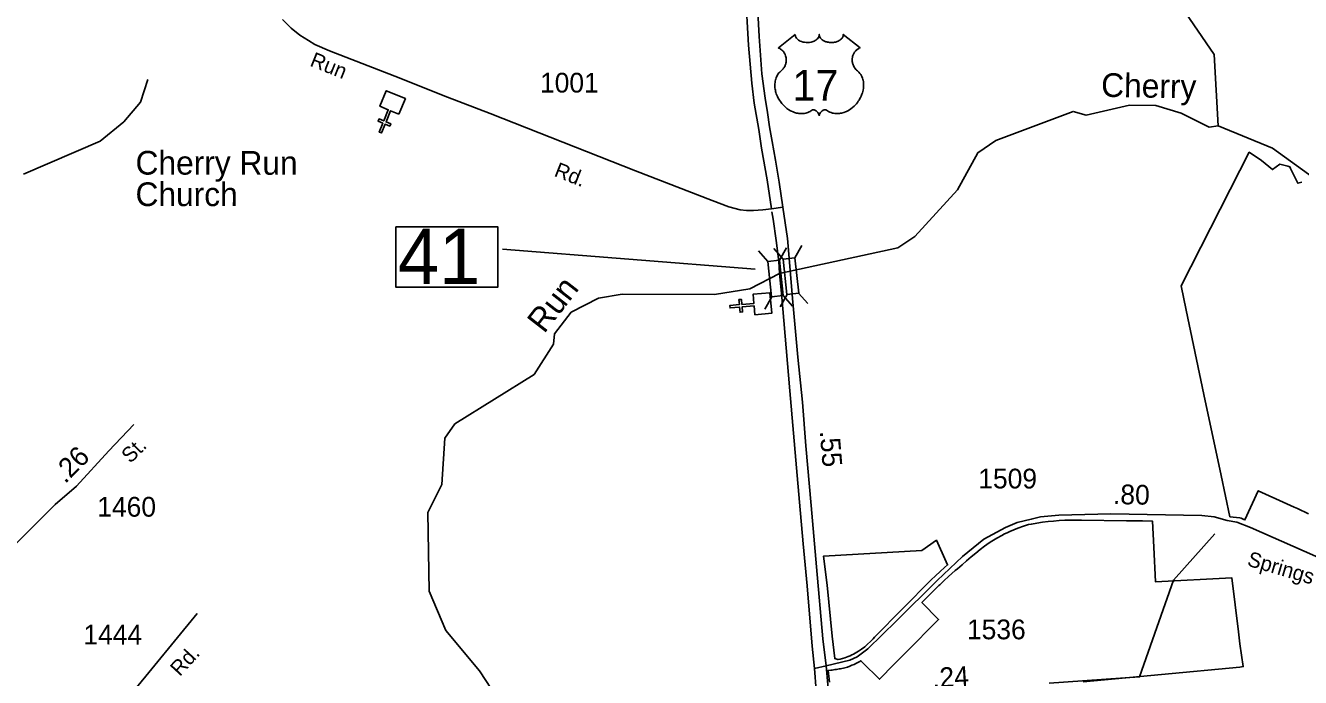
# Model space of a CAD drawing. Extents: x 2532689 to 2764727, y 536648 to 732970.
# Drawn here: x 2569815 to 2577883, y 671177 to 675305 of the extents above; entities that cross this region are included whole.
import ezdxf

# ---------------------------------------------------------------- set-up
doc = ezdxf.new("R2010")
doc.units = 0
for name, color, linetype in [('Exist Boundary Political City Limit New', 7, 'Continuous'), ('Exist Cultural Church CELL', 7, 'Continuous'), ('Exist Cultural Church Label', 7, 'Continuous'), ('Exist Hydrographic Creek Single Shore', 7, 'Continuous'), ('Exist Hydrographic Creek Single Shore Label', 7, 'Continuous'), ('Exist Road Primary US Divided Attributed', 7, 'Continuous'), ('Exist Road Primary US Mileage Hundredths English Label', 7, 'Continuous'), ('Exist Road Primary US Shield CELL', 7, 'Continuous'), ('Exist Road Primary US Shield Number Label', 7, 'Continuous'), ('Exist Road Primary US Structure Standard Bridge CELL', 7, 'Continuous'), ('Exist Road Primary US Structure Standard Bridge Number Label', 7, 'Continuous'), ('Exist Road Primary US UnDivided 4 Lane Attributed', 7, 'Continuous'), ('Exist Road Secondary Mileage Hundredths English Label', 7, 'Continuous'), ('Exist Road Secondary Structure Standard Bridge Number Label', 7, 'Continuous'), ('Exist Road Secondary Type 51 Attributed', 7, 'Continuous'), ('Exist Road Secondary Type 51 Label', 7, 'Continuous'), ('Exist Road Secondary Type 51 Number Label', 7, 'Continuous'), ('Map Preparation Boundary City Limit Buffer Line', 7, 'Continuous')]:
    doc.layers.add(name, color=color, linetype=linetype)

msp = doc.modelspace()

# ---------------------------------------------------------------- linework, layer by layer
at = {"layer": 'Exist Boundary Political City Limit New'}
for points in [[(2577935, 672213.2), (2577863.5, 672245.9), (2577843.8, 672254.9), (2577751.5, 672297.2), (2577662.2, 672338.2), (2577616.2, 672359.3), (2577532.2, 672175), (2577524.2, 672178.3), (2577515.5, 672181.7), (2577507, 672185.1), (2577500, 672187.8), (2577437.2, 672194.7), (2577381.5, 672456.6), (2577272.2, 672969.5), (2577160.2, 673501.8), (2577129.2, 673656.1), (2577500, 674387.3), (2577558.8, 674502.2), (2577636.8, 674449.9)], [(2577636.8, 674449.9), (2577705.2, 674392.4), (2577753.2, 674426.1), (2577804, 674413.6), (2577816, 674410.6), (2577821, 674400.1), (2577867, 674305.6), (2577891.5, 674312.8)], [(2574903.5, 671146.6), (2574894.5, 671221.8), (2574910.5, 671223.2), (2574919.5, 671224.2), (2574928.8, 671225.4), (2574937.5, 671226.7), (2574946.5, 671228.1), (2574955.5, 671229.6), (2574964.2, 671231.2), (2574973, 671232.9), (2574982, 671234.8), (2574990.8, 671236.7), (2574999.5, 671238.7), (2575008.5, 671240.8), (2575017.2, 671243.1), (2575032.5, 671248.9), (2575045.2, 671254.2), (2575058, 671259.8), (2575070.5, 671265.8), (2575082.8, 671272.1), (2575095, 671278.8), (2575102, 671282.9), (2575112.8, 671272.2), (2575218.8, 671166), (2575312.2, 671260.5), (2575382.5, 671331.6), (2575453, 671402.8), (2575523.2, 671473.8), (2575593.5, 671544.9), (2575487.5, 671651.1), (2575587.8, 671752.4), (2575595.5, 671759.6), (2575601, 671764.6), (2575629, 671790.2), (2575656.8, 671815.6), (2575699.2, 671853.4), (2575713.5, 671866), (2575742, 671890.9), (2575770.8, 671915.6), (2575799.8, 671940.2), (2575828.5, 671964.6), (2575856, 671988), (2575882.8, 672008.5), (2575913.5, 672029.6), (2575929.2, 672039.8), (2575961, 672059), (2575993.8, 672077), (2576010.2, 672085.5), (2576026.8, 672093.6), (2576043.8, 672101.5), (2576044.5, 672101.8), (2576095.2, 672122.9), (2576130.5, 672135.4), (2576163.2, 672145.5), (2576180.8, 672148.7), (2576215.8, 672154.6), (2576250.5, 672159.6), (2576285.8, 672163.9), (2576321.2, 672167.4), (2576356.5, 672170.1), (2576391.8, 672172.1), (2576427.2, 672173.2), (2576462.5, 672173.7), (2576498, 672173.4), (2576783.2, 672169.6), (2576883.8, 672168.1), (2576946.8, 672167.4), (2576955.2, 672001.5)], [(2574969.5, 671293.4), (2574956.5, 671290.8), (2574936.2, 671297.1), (2574919.2, 671439.1), (2574888, 671762.2), (2574865.5, 671945.6), (2575487, 671981.6), (2575579.2, 672046.3), (2575641, 671909.3), (2575649.8, 671890), (2575631, 671873), (2575602.5, 671847.3), (2575574.5, 671821.7), (2575545.5, 671794.9), (2575188, 671433), (2575178.5, 671422.8), (2575162, 671405), (2575144.2, 671388.1), (2575125.8, 671372.2), (2575106.5, 671357.4), (2575086.2, 671343.6), (2575076, 671337.1), (2575065.5, 671331), (2575054.8, 671325.1), (2575044, 671319.6), (2575033, 671314.3), (2575021.8, 671309.3), (2574999.5, 671300.5), (2574986, 671297.1), (2574969.5, 671293.4)], [(2576955.2, 672001.5), (2576966.5, 671782.5), (2577448.8, 671808.2), (2577490.8, 671466.8), (2577500, 671391.2), (2577521.2, 671245.9), (2577500, 671242.5), (2576507.8, 671148.9)]]:
    msp.add_lwpolyline(points, dxfattribs=at)
at = {"layer": 'Exist Cultural Church CELL'}
for points in [[(2572178.7, 674743.5), (2572126, 674765), (2572097, 674694.6), (2572126.6, 674682.4), (2572120.6, 674667.7), (2572091, 674679.8), (2572068.1, 674624.2), (2572053.3, 674630.3), (2572076.2, 674685.9), (2572046.6, 674698.1), (2572052.6, 674712.8), (2572082.2, 674700.7), (2572111.2, 674771.1), (2572057.9, 674793.1), (2572098.3, 674891.6), (2572219.1, 674842)], [(2574431, 673473.1), (2574425.8, 673529.8), (2574350, 673523), (2574352.8, 673491.2), (2574336.9, 673489.7), (2574334.1, 673521.6), (2574274.2, 673516.3), (2574272.7, 673532.2), (2574332.6, 673537.6), (2574329.8, 673569.4), (2574345.7, 673570.9), (2574348.5, 673539), (2574424.4, 673545.8), (2574419.4, 673603.2), (2574525.4, 673612.7), (2574537, 673482.6)]]:
    msp.add_lwpolyline(points, close=True, dxfattribs=at)
at = {"layer": 'Exist Hydrographic Creek Single Shore'}
for points in [[(2577362.8, 674669.5), (2577337, 675121.6), (2577028.8, 675572)], [(2569801.7, 674363.3), (2570288.7, 674573.5), (2570436.7, 674694.4), (2570542.8, 674820.2), (2570589.7, 674963.2)], [(2572799.8, 671047.3), (2572688.8, 671220.1), (2572474.8, 671474.1), (2572369.8, 671722.7), (2572360.8, 672221.3), (2572448.9, 672398.9), (2572467.8, 672691.8), (2572532.8, 672783.1), (2573034.8, 673095.7), (2573155.7, 673287.7), (2573162.9, 673353.6), (2573268.7, 673489.3), (2573441.8, 673578.4), (2573591.9, 673604.1), (2574174.8, 673601.5), (2574399.8, 673636.8), (2574586.2, 673735.5), (2575335.9, 673898), (2575442.9, 673968), (2575711.9, 674264.6), (2575840.9, 674499.6), (2575955.9, 674576.4), (2576444, 674760.4), (2576527.8, 674737.5), (2576801.8, 674801.1), (2576968.9, 674798), (2577127.8, 674748.7), (2577305, 674660.6), (2577362.8, 674669.5)], [(2580000, 674057.3), (2579865.9, 674094.6), (2579587, 674306.5), (2579443.9, 674379.5), (2579169.9, 674332.3), (2578849, 674125.6), (2578666.9, 674046), (2578475, 674035), (2578290.9, 674106.3), (2577706.9, 674529.2), (2577362.8, 674669.5)], [(2576293.4, 671141.6), (2576865.1, 671181), (2576975.3, 671492.8), (2577080.8, 671793.6), (2577342.3, 672086.6)]]:
    msp.add_lwpolyline(points, dxfattribs=at)
at = {"layer": 'Exist Road Primary US Divided Attributed'}
for points in [[(2574535.7, 674143.9), (2574508.8, 674327.7), (2574473, 674527.2), (2574455.6, 674646.9), (2574427, 674813.6), (2574410.6, 674940.4), (2574389.4, 675180.8), (2574351.9, 675849.6), (2574329.5, 676291.5), (2574321, 676607.9), (2574319.6, 676723.2), (2574328.1, 677103.1), (2574346.3, 677553.7), (2574360.7, 677885.9), (2574362.5, 677953), (2574370.2, 678088.9), (2574383.5, 678218), (2574399.9, 678353), (2574422.4, 678486), (2574469, 678710), (2574510.7, 678895.5)], [(2574441.6, 675551.3), (2574458.4, 675235.2), (2574475.8, 674998.4), (2574495.5, 674844.8), (2574509.8, 674753.2), (2574523.1, 674663.2), (2574541, 674570.1), (2574560.7, 674452.8), (2574585, 674311.9), (2574608.3, 674153.6)], [(2574586.2, 673735.5), (2574581.9, 673810.6), (2574564.9, 673943.7), (2574546.9, 674079.6), (2574539, 674125.1)], [(2574608.3, 674153.6), (2574637.2, 673956), (2574670.4, 673552.5), (2574701.6, 673204.2), (2574731.3, 672920.9), (2574753.8, 672642.7), (2574786, 672266.8), (2574820.3, 671878.6), (2574860.2, 671422.5), (2574881.1, 671250.1)], [(2574807.5, 671233.8), (2574792.6, 671375.4), (2574761.5, 671757.4), (2574736.4, 672022.9), (2574712.9, 672287.8), (2574693.6, 672504.2), (2574653, 672992.3), (2574598.7, 673611.1), (2574586.2, 673735.5)], [(2574807.5, 671233.8), (2574829.5, 670955), (2574855.6, 670657.9), (2574891.9, 670256.5), (2574921, 669927.6), (2574925.6, 669840.2)]]:
    msp.add_lwpolyline(points, dxfattribs=at)
at = {"layer": 'Exist Road Primary US Shield CELL'}
msp.add_lwpolyline([(2574685.9, 675247.6), (2574686.2, 675243.2), (2574687.2, 675238), (2574688, 675235.3), (2574690.5, 675230.1), (2574694.5, 675224), (2574700.1, 675218.1), (2574706.5, 675212.8), (2574710.7, 675210.1), (2574718, 675206.2), (2574726.2, 675202.7), (2574735.4, 675200.1), (2574744.7, 675198.2), (2574754.9, 675197.1), (2574765, 675196.9), (2574776, 675197.7), (2574788, 675200), (2574793.6, 675201.5), (2574799.8, 675203.6), (2574805.6, 675206), (2574811.9, 675209.4), (2574817, 675212.7), (2574821, 675215.5), (2574826.7, 675220.9), (2574831.1, 675226.5), (2574833, 675229.7), (2574834.7, 675232.7), (2574836.9, 675239.1), (2574837.5, 675241.9), (2574838, 675247.8), (2574838.3, 675242.9), (2574838.8, 675239.8), (2574839.6, 675236.8), (2574840.9, 675233.6), (2574843.2, 675229), (2574845.7, 675225.3), (2574850.4, 675219.7), (2574853.4, 675216.9), (2574856.1, 675214.7), (2574863.3, 675209.8), (2574871.7, 675205.5), (2574875.9, 675203.7), (2574880.1, 675202.2), (2574885.5, 675200.5), (2574891.1, 675199.2), (2574896.6, 675198.3), (2574902.3, 675197.5), (2574908.1, 675197), (2574912.8, 675196.9), (2574918.5, 675197), (2574923.9, 675197.3), (2574929.3, 675197.9), (2574935.4, 675198.9), (2574940.2, 675200), (2574946.6, 675201.7), (2574952.4, 675203.7), (2574957.5, 675205.9), (2574964.1, 675209.4), (2574969.4, 675212.7), (2574973.3, 675215.9), (2574977.9, 675220.1), (2574982.3, 675225.2), (2574984.9, 675228.9), (2574986.7, 675232.7), (2574988.4, 675236.8), (2574989.4, 675241), (2574989.9, 675244.7), (2574990, 675247.9), (2575096.3, 675163.2), (2575093.8, 675162.3), (2575088, 675159.5), (2575083.5, 675156.8), (2575076.2, 675151.6), (2575073, 675148.8), (2575069.9, 675145.8), (2575067, 675142.7), (2575064.4, 675139.7), (2575061.4, 675135.5), (2575058.6, 675131.2), (2575055.9, 675126.5), (2575053.9, 675122.4), (2575050.7, 675113.9), (2575049.1, 675108.5), (2575048.1, 675103.9), (2575046.8, 675094.4), (2575046.5, 675089.9), (2575046.5, 675085.4), (2575046.8, 675080.7), (2575047.2, 675076.2), (2575048, 675071.5), (2575048.8, 675067.3), (2575050.1, 675062.2), (2575052, 675056.3), (2575054.3, 675050.6), (2575059.2, 675041.4), (2575065.4, 675032), (2575069.9, 675026.7), (2575074.3, 675022.2), (2575080.8, 675016.7), (2575084.4, 675013.5), (2575088.5, 675009.4), (2575095.1, 675001.7), (2575097.8, 674998.1), (2575100.5, 674994), (2575103, 674989.8), (2575105.6, 674985.3), (2575107.6, 674981.3), (2575111.3, 674972.2), (2575114, 674963.3), (2575115.3, 674958.7), (2575117.3, 674948.3), (2575118, 674943.1), (2575118.8, 674932.9), (2575118.9, 674920.6), (2575117.9, 674909), (2575115.7, 674895.3), (2575113.9, 674887.2), (2575111.1, 674877.7), (2575108.4, 674869.5), (2575103.5, 674857.3), (2575099.2, 674848.5), (2575093.7, 674838.2), (2575089.8, 674832), (2575085.4, 674825.4), (2575079.8, 674817.7), (2575073.3, 674809.5), (2575065.4, 674800.9), (2575059.1, 674794.6), (2575050.8, 674787.2), (2575045.8, 674783), (2575038.6, 674777.6), (2575028.8, 674771.1), (2575019.2, 674765.5), (2575010.9, 674761.3), (2575003.7, 674758.2), (2574994.2, 674754.6), (2574978.6, 674750.3), (2574972.8, 674749.1), (2574966.1, 674748.1), (2574959.7, 674747.4), (2574953.6, 674747.1), (2574945.3, 674747.1), (2574937.1, 674747.7), (2574929.3, 674748.8), (2574921.2, 674750.5), (2574912.7, 674753), (2574905, 674756), (2574897.2, 674759.9), (2574884.1, 674768.2), (2574880.3, 674770.2), (2574878.2, 674770.7), (2574873.1, 674771), (2574868.3, 674770), (2574863.4, 674768), (2574860.5, 674766.5), (2574856.5, 674763.9), (2574853.5, 674761.5), (2574849.9, 674758), (2574847.4, 674755.2), (2574845.5, 674752.9), (2574841.7, 674747.1), (2574840.4, 674744.3), (2574839.1, 674740.7), (2574837.8, 674735.4), (2574836.2, 674742.1), (2574834.2, 674746.5), (2574832, 674750.3), (2574829.6, 674753.6), (2574825.9, 674757.9), (2574822.6, 674761.1), (2574818.6, 674764.3), (2574814.3, 674766.9), (2574810.9, 674768.7), (2574807.7, 674769.9), (2574803.9, 674770.8), (2574800.8, 674771), (2574798.2, 674771), (2574794.7, 674770.2), (2574789.8, 674766.7), (2574785.3, 674763.6), (2574780.3, 674760.5), (2574774.4, 674757.4), (2574770.1, 674755.3), (2574765, 674753.3), (2574758.9, 674751.3), (2574752.4, 674749.6), (2574745.7, 674748.3), (2574739.8, 674747.4), (2574733.4, 674746.8), (2574727.7, 674746.6), (2574721.8, 674746.7), (2574716.2, 674747.1), (2574709.7, 674747.7), (2574701.7, 674748.9), (2574695, 674750.4), (2574688, 674752.3), (2574680.8, 674754.5), (2574673.1, 674757.5), (2574663.4, 674761.7), (2574656.7, 674765.1), (2574646.1, 674771.2), (2574633.6, 674779.8), (2574624.3, 674787.4), (2574617.4, 674793.7), (2574607.3, 674804), (2574601.4, 674810.7), (2574592, 674822.7), (2574586.1, 674831.5), (2574582.2, 674837.9), (2574576.6, 674848.2), (2574573.5, 674854.6), (2574569.4, 674864.1), (2574566.3, 674872.7), (2574563.6, 674880.8), (2574562.2, 674886), (2574560.2, 674895.1), (2574559, 674901.6), (2574557.8, 674910.5), (2574557.1, 674919.8), (2574557, 674928.4), (2574557.2, 674935.6), (2574558.1, 674943.9), (2574559.5, 674952.8), (2574561.2, 674960.4), (2574562.7, 674965.8), (2574565, 674972.5), (2574567.9, 674979.9), (2574571.5, 674986.9), (2574574.8, 674992.7), (2574579, 674999), (2574583.2, 675004.3), (2574588.6, 675010.2), (2574594.2, 675015.6), (2574599.4, 675019.9), (2574605.6, 675025.9), (2574608.8, 675029.5), (2574612.6, 675034.6), (2574615.7, 675039.3), (2574618.2, 675043.5), (2574621.4, 675049.7), (2574623.3, 675054.4), (2574625.8, 675061.6), (2574627, 675066.6), (2574628.3, 675073), (2574629.1, 675079.1), (2574629.4, 675086.7), (2574629.2, 675093), (2574628.4, 675100.4), (2574627, 675107.4), (2574625.3, 675113.6), (2574622.7, 675120.6), (2574620.3, 675125.7), (2574616.2, 675132.7), (2574611.7, 675139.2), (2574607, 675144.5), (2574602.3, 675149.2), (2574597.8, 675152.7), (2574593.5, 675155.8), (2574588.1, 675159), (2574582.9, 675161.6), (2574579.6, 675162.9)], close=True, dxfattribs=at)
at = {"layer": 'Exist Road Primary US Structure Standard Bridge CELL'}
for p, q in [((2574452.7, 673877.6), (2574512.1, 673810.9)), ((2574549.8, 673893.1), (2574609.2, 673826.4)), ((2574630.9, 673897.4), (2574586.9, 673819.2)), ((2574728.1, 673912.9), (2574684, 673834.7)), ((2574707.5, 673610.4), (2574766.9, 673543.7)), ((2574537.3, 673586.7), (2574493.3, 673508.6)), ((2574634.4, 673602.2), (2574590.4, 673524.1)), ((2574610.4, 673594.9), (2574669.8, 673528.2))]:
    msp.add_line(p, q, dxfattribs=at)
for points in [[(2574586.9, 673819.2), (2574610.7, 673594.9), (2574535.9, 673586.6), (2574512.1, 673810.9)], [(2574684, 673834.7), (2574707.9, 673610.4), (2574633.1, 673602.1), (2574609.2, 673826.4)]]:
    msp.add_lwpolyline(points, close=True, dxfattribs=at)
at = {"layer": 'Exist Road Primary US Structure Standard Bridge Number Label'}
msp.add_lwpolyline([(2572159.4, 674030.3), (2572803.5, 674030.3), (2572803.5, 673648), (2572159.4, 673648)], close=True, dxfattribs=at)
at = {"layer": 'Exist Road Primary US UnDivided 4 Lane Attributed'}
msp.add_lwpolyline([(2574903.1, 671014.4), (2574881.1, 671250.1)], dxfattribs=at)
at = {"layer": 'Exist Road Secondary Structure Standard Bridge Number Label'}
msp.add_line((2574432.6, 673761.1), (2572832.7, 673889.3), dxfattribs=at)
at = {"layer": 'Exist Road Secondary Type 51 Attributed'}
for points in [[(2574608.3, 674153.6), (2574535.7, 674143.9), (2574482, 674136.7), (2574422.6, 674133.7), (2574376.9, 674132.9), (2574337.5, 674138.5), (2574265.9, 674156.4), (2574160.6, 674195.8), (2573675.7, 674384.5), (2572754.7, 674748.1), (2572486, 674850.7), (2572151.5, 674983.1), (2571739.8, 675144.7), (2571645.7, 675184.1), (2571605.1, 675210.4), (2571551.4, 675244.2), (2571495.6, 675288.2), (2571441.9, 675341.9)], [(2569533.6, 671790.4), (2569739.9, 672007.6), (2570002.5, 672271.5), (2570137.1, 672388.9), (2570343.3, 672611), (2570501.3, 672778.3)], [(2574881.1, 671250.1), (2575031.4, 671286.1), (2575077.9, 671307.2), (2575145.6, 671359), (2575326.4, 671536.7), (2575584.9, 671790.4), (2575745.1, 671943.7), (2575879.3, 672053.7), (2576016.3, 672126.7), (2576091.3, 672158.4), (2576179.1, 672178.5), (2576237.3, 672193.3), (2576354.1, 672204.9), (2576684.2, 672212.9), (2577259.2, 672201.7), (2577337.4, 672193.3), (2577418.8, 672171.1), (2577480.2, 672159.4), (2577566.9, 672126.7), (2578658, 671645.6)], [(2569761.5, 669426.7), (2569933.7, 669608.9), (2570117.6, 669817.4), (2570249.9, 669970.2), (2570283.8, 670008.8), (2570301.4, 670042.7), (2570313.1, 670081.4), (2570306.8, 670112), (2570297.9, 670139.9), (2570275.6, 670175.1), (2570222.9, 670220.7), (2570091.8, 670326.7), (2570043.8, 670375.9), (2570021.5, 670416.8), (2570014.5, 670442.6), (2570011, 670485.3), (2570024, 670504.6), (2570027.5, 670529.6), (2570040.3, 670553.8), (2570269.8, 670825.5), (2570489.9, 671079.6), (2570901, 671581.6)], [(2574807.5, 671233.8), (2574881.1, 671250.1)]]:
    msp.add_lwpolyline(points, dxfattribs=at)
at = {"layer": 'Map Preparation Boundary City Limit Buffer Line'}
for points in [[(2577935, 672213.2), (2577863.5, 672245.9), (2577843.8, 672254.9), (2577751.5, 672297.2), (2577662.2, 672338.2), (2577616.2, 672359.3), (2577532.2, 672175), (2577524.2, 672178.3), (2577515.5, 672181.7), (2577507, 672185.1), (2577500, 672187.8), (2577437.2, 672194.7), (2577381.5, 672456.6), (2577272.2, 672969.5), (2577160.2, 673501.8), (2577129.2, 673656.1), (2577500, 674387.3), (2577558.8, 674502.2), (2577636.8, 674449.9)], [(2577636.8, 674449.9), (2577705.2, 674392.4), (2577753.2, 674426.1), (2577804, 674413.6), (2577816, 674410.6), (2577821, 674400.1), (2577867, 674305.6), (2577891.5, 674312.8)], [(2574903.5, 671146.6), (2574894.5, 671221.8), (2574910.5, 671223.2), (2574919.5, 671224.2), (2574928.8, 671225.4), (2574937.5, 671226.7), (2574946.5, 671228.1), (2574955.5, 671229.6), (2574964.2, 671231.2), (2574973, 671232.9), (2574982, 671234.8), (2574990.8, 671236.7), (2574999.5, 671238.7), (2575008.5, 671240.8), (2575017.2, 671243.1), (2575032.5, 671248.9), (2575045.2, 671254.2), (2575058, 671259.8), (2575070.5, 671265.8), (2575082.8, 671272.1), (2575095, 671278.8), (2575102, 671282.9), (2575112.8, 671272.2), (2575218.8, 671166), (2575312.2, 671260.5), (2575382.5, 671331.6), (2575453, 671402.8), (2575523.2, 671473.8), (2575593.5, 671544.9), (2575487.5, 671651.1), (2575587.8, 671752.4), (2575595.5, 671759.6), (2575601, 671764.6), (2575629, 671790.2), (2575656.8, 671815.6), (2575699.2, 671853.4), (2575713.5, 671866), (2575742, 671890.9), (2575770.8, 671915.6), (2575799.8, 671940.2), (2575828.5, 671964.6), (2575856, 671988), (2575882.8, 672008.5), (2575913.5, 672029.6), (2575929.2, 672039.8), (2575961, 672059), (2575993.8, 672077), (2576010.2, 672085.5), (2576026.8, 672093.6), (2576043.8, 672101.5), (2576044.5, 672101.8), (2576095.2, 672122.9), (2576130.5, 672135.4), (2576163.2, 672145.5), (2576180.8, 672148.7), (2576215.8, 672154.6), (2576250.5, 672159.6), (2576285.8, 672163.9), (2576321.2, 672167.4), (2576356.5, 672170.1), (2576391.8, 672172.1), (2576427.2, 672173.2), (2576462.5, 672173.7), (2576498, 672173.4), (2576783.2, 672169.6), (2576883.8, 672168.1), (2576946.8, 672167.4), (2576955.2, 672001.5)], [(2574969.5, 671293.4), (2574956.5, 671290.8), (2574936.2, 671297.1), (2574919.2, 671439.1), (2574888, 671762.2), (2574865.5, 671945.6), (2575487, 671981.6), (2575579.2, 672046.3), (2575641, 671909.3), (2575649.8, 671890), (2575631, 671873), (2575602.5, 671847.3), (2575574.5, 671821.7), (2575545.5, 671794.9), (2575188, 671433), (2575178.5, 671422.8), (2575162, 671405), (2575144.2, 671388.1), (2575125.8, 671372.2), (2575106.5, 671357.4), (2575086.2, 671343.6), (2575076, 671337.1), (2575065.5, 671331), (2575054.8, 671325.1), (2575044, 671319.6), (2575033, 671314.3), (2575021.8, 671309.3), (2574999.5, 671300.5), (2574986, 671297.1), (2574969.5, 671293.4)], [(2576955.2, 672001.5), (2576966.5, 671782.5), (2577448.8, 671808.2), (2577490.8, 671466.8), (2577500, 671391.2), (2577521.2, 671245.9), (2577500, 671242.5), (2576507.8, 671148.9)]]:
    msp.add_lwpolyline(points, dxfattribs=at)

# ---------------------------------------------------------------- texts
at = {"layer": 'Exist Cultural Church Label'}
for s, p in [('Cherry Run', (2570511.6, 674360.9)), ('Church', (2570511.4, 674161.7))]:
    msp.add_text(s, height=150, rotation=359.94, dxfattribs=at).set_placement(p)
at = {"layer": 'Exist Hydrographic Creek Single Shore Label'}
for s, rotation, p in [('Cherry', 358.92789, (2576621.2, 674853.7)), ('Run', 52.04415, (2573097.2, 673349.4))]:
    msp.add_text(s, height=150, rotation=rotation, dxfattribs=at).set_placement(p)
at = {"layer": 'Exist Road Primary US Mileage Hundredths English Label'}
msp.add_text('.55', height=125, rotation=274.75159, dxfattribs=at).set_placement((2574841, 672736.6))
at = {"layer": 'Exist Road Primary US Shield Number Label'}
msp.add_text('17', height=195, dxfattribs=at).set_placement((2574668.8, 674828.8))
at = {"layer": 'Exist Road Primary US Structure Standard Bridge Number Label'}
msp.add_text('41', height=350, dxfattribs=at).set_placement((2572171.9, 673667.7))
at = {"layer": 'Exist Road Secondary Mileage Hundredths English Label'}
for s, rotation, p in [('.26', 45.13014, (2570065.7, 672400.2)), ('.80', 358.89142, (2576696.1, 672275.1)), ('.24', 3.46674, (2575556.6, 671111.3))]:
    msp.add_text(s, height=125, rotation=rotation, dxfattribs=at).set_placement(p)
at = {"layer": 'Exist Road Secondary Type 51 Label'}
for s, rotation, p in [('Run', 338.18861, (2571609.1, 675051)), ('Rd.', 338.40471, (2573154.4, 674353.4)), ('St.', 44.63741, (2570478.8, 672528.4)), ('Springs', 343.66471, (2577540.5, 671886.5)), ('Rd.', 47.4772, (2570791.6, 671179.8))]:
    msp.add_text(s, height=95, rotation=rotation, dxfattribs=at).set_placement(p)
at = {"layer": 'Exist Road Secondary Type 51 Number Label'}
for s, p in [('1001', (2573070.9, 674880.4)), ('1509', (2575844.4, 672374.2)), ('1460', (2570269.4, 672195.5)), ('1536', (2575772.7, 671419.2)), ('1444', (2570181.1, 671386.1))]:
    msp.add_text(s, height=125, rotation=359.94, dxfattribs=at).set_placement(p)

doc.saveas('drawing.dxf')
